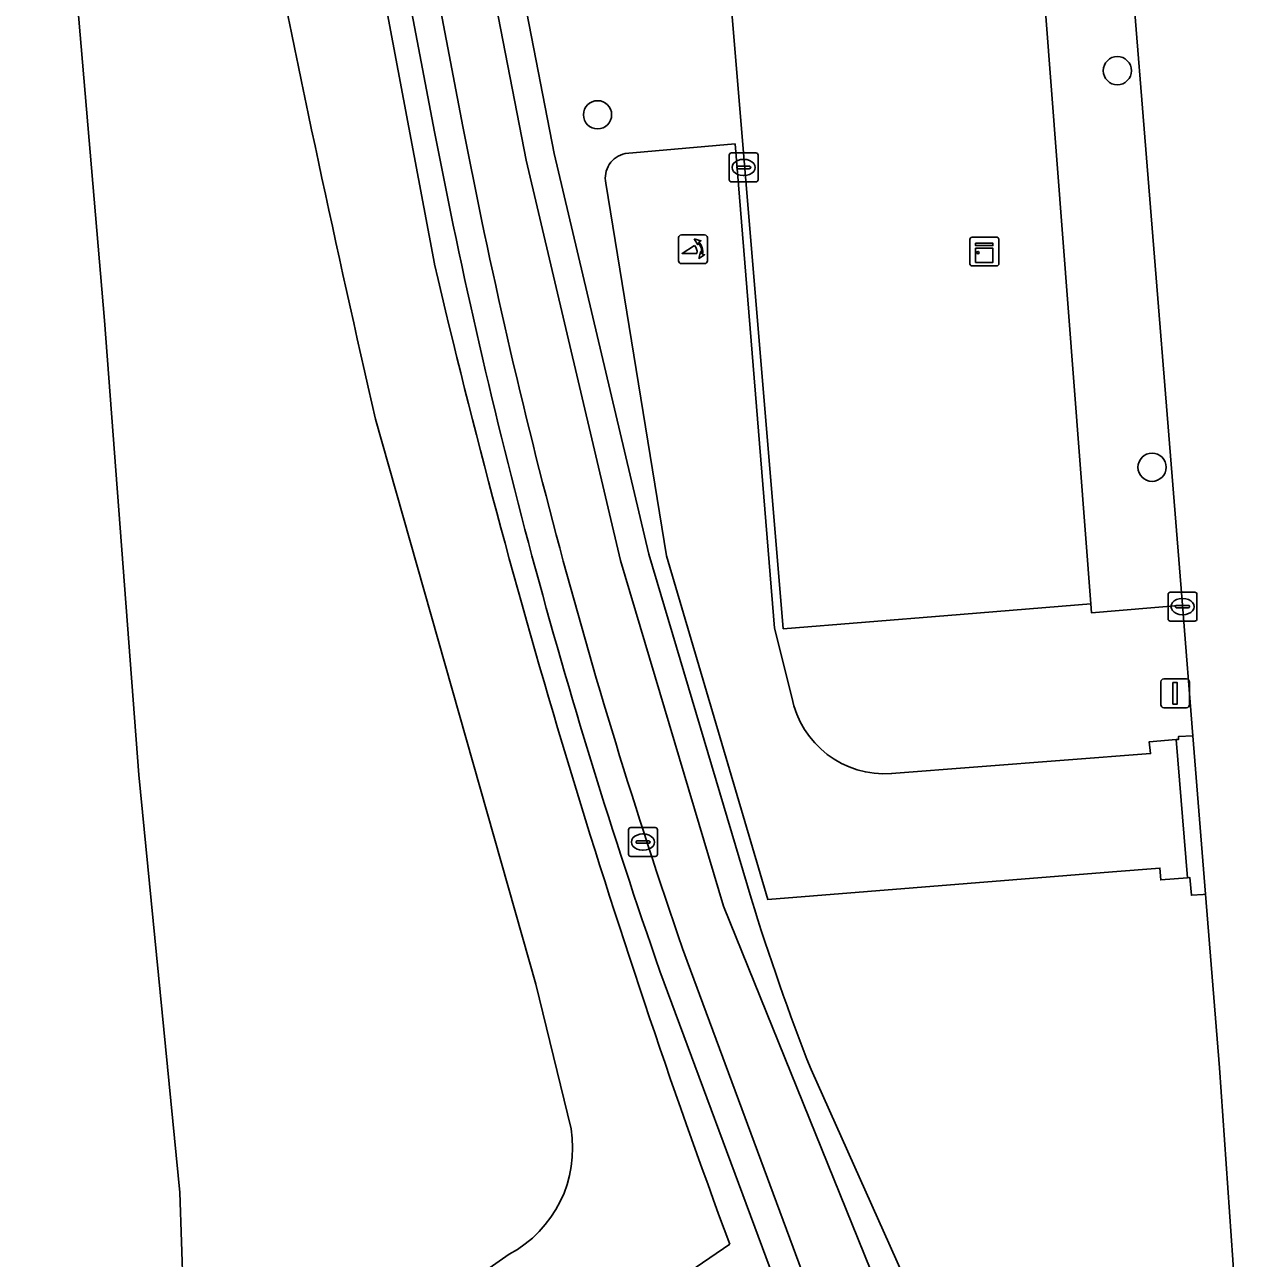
# Model space of a CAD drawing. Extents: x 157793 to 159380, y 380877 to 382313.
# Drawn here: x 157933.61 to 157976.4, y 381295.74 to 381338.48 of the extents above; entities that cross this region are included whole.
import ezdxf

# ---------------------------------------------------------------- set-up
doc = ezdxf.new("R2010")
doc.units = 0
for name, color, linetype in [('IMGEO_Boom', 7, 'Continuous'), ('IMGEO_Erf', 7, 'Continuous'), ('IMGEO_Grasland_overig', 7, 'Continuous'), ('IMGEO_Groenvoorziening', 7, 'Continuous'), ('IMGEO_Hek', 7, 'Continuous'), ('IMGEO_Kast', 7, 'Continuous'), ('IMGEO_Kolk', 7, 'Continuous'), ('IMGEO_Lichtmast', 7, 'Continuous'), ('IMGEO_Oever', 7, 'Continuous'), ('IMGEO_Poller', 7, 'Continuous'), ('IMGEO_Rijbaan_lokaal_gesloten', 7, 'Continuous'), ('IMGEO_Rijbaan_lokaal_open', 7, 'Continuous'), ('IMGEO_Rioolput', 7, 'Continuous'), ('IMGEO_Voetpad_halfverhard', 7, 'Continuous'), ('IMGEO_Voetpad_open', 7, 'Continuous'), ('IMGEO_Waterloop', 7, 'Continuous')]:
    doc.layers.add(name, color=color, linetype=linetype)

msp = doc.modelspace()

# ---------------------------------------------------------------- linework, layer by layer
at = {"layer": 'IMGEO_Boom'}
for centre in [(157971.482, 381336.892), (157953.465, 381335.362), (157972.686, 381323.15)]:
    msp.add_circle(centre, 0.489, dxfattribs=at)
at = {"layer": 'IMGEO_Erf'}
msp.add_lwpolyline([(157968.81, 381341.353), (157963.808, 381340.947), (157957.989, 381340.448), (157959.903, 381317.551), (157965.609, 381318.014), (157970.562, 381318.416)], close=True, dxfattribs=at)
at = {"layer": 'IMGEO_Grasland_overig'}
msp.add_lwpolyline([(157941.177, 381255.327), (157940.456, 381266.282), (157939.854, 381277.11), (157939.335, 381287.774), (157939.103, 381294.6), (157938.987, 381298.014), (157937.567, 381312.493), (157936.375, 381328.237), (157935.04, 381343.973), (157933.755, 381357.509), (157932.261, 381368.038)], dxfattribs=at)
at = {"layer": 'IMGEO_Groenvoorziening'}
for points in [[(157924.737, 381424.268), (157925.995, 381414.736), (157927.353, 381405.9), (157927.357, 381405.849), (157927.361, 381405.849), (157928.606, 381405.992), (157928.785, 381404.812), (157927.538, 381404.673), (157927.544, 381404.623), (157927.817, 381402.854), (157929.654, 381391.37), (157931.085, 381379.069), (157932.261, 381368.038), (157933.755, 381357.509), (157935.04, 381343.973), (157936.375, 381328.237), (157937.567, 381312.493), (157938.987, 381298.014), (157939.103, 381294.6), (157942.52, 381294.13), (157942.642, 381291.862), (157942.692, 381290.929), (157942.714, 381290.513), (157950.401, 381295.877)], [(157961.314, 381400.625), (157941.726, 381398.92), (157942.761, 381388.899), (157942.897, 381387.696), (157943.575, 381384.068), (157946.36, 381362.865), (157951.963, 381334.025), (157955.238, 381320.143), (157958.785, 381308.222)], [(157947.819, 381334.768), (157944.044, 381354.544), (157940.4, 381375.652)], [(157941.188, 381365.43), (157947.81, 381330.193)], [(157963.66, 381312.532), (157972.632, 381313.225), (157972.589, 381313.636), (157973.52, 381313.711), (157973.604, 381313.718), (157973.596, 381313.819), (157974.094, 381313.847), (157973.735, 381318.369), (157970.587, 381318.102), (157970.562, 381318.416), (157965.609, 381318.014), (157959.903, 381317.551), (157957.989, 381340.448)], [(157954.425, 381334.017), (157958.231, 381334.352), (157959.594, 381317.574), (157960.201, 381315.187)], [(157983.52, 381260.019), (157981.52, 381264.816), (157978.831, 381273.341), (157977.88, 381277.205), (157976.316, 381285.975), (157975.541, 381294.851), (157975.027, 381302.343), (157974.543, 381308.352), (157974.46, 381308.346), (157974.05, 381308.318), (157974, 381308.928), (157973.911, 381308.921), (157972.988, 381308.847), (157972.957, 381309.262), (157971.316, 381309.131), (157959.363, 381308.173), (157955.853, 381320.085), (157953.754, 381332.993)], [(157952.546, 381300.226), (157951.325, 381305.242), (157945.769, 381324.816)], [(157947.767, 381288.176), (157959.446, 381295.381), (157955.629, 381305.685)], [(157960.866, 381302.275), (157964.241, 381294.737), (157976.276, 381275.073)], [(157958.048, 381296.229), (157947.296, 381288.883), (157944.555, 381287.01)]]:
    msp.add_lwpolyline(points, dxfattribs=at)
for centre, radius, start, end in [((158579.135, 381469.753), 649.738, 189.668937, 192.889383), ((158150.667, 381373.651), 206.541, 190.85114, 199.21221), ((157954.588, 381333.178), 0.854, 100.9864, 192.5421), ((158225.737, 381395.445), 285.485, 193.21274, 200.33674), ((157963.419, 381315.798), 3.275, 190.7589, 274.2241), ((158040.716, 381333.554), 85.758, 197.18097, 201.3914), ((157948.444, 381299.546), 4.158, 298.0773, 9.4161)]:
    msp.add_arc(centre, radius, start, end, dxfattribs=at)
at = {"layer": 'IMGEO_Hek'}
msp.add_lwpolyline([(157959.903, 381317.551), (157965.609, 381318.014), (157970.562, 381318.416)], dxfattribs=at)
at = {"layer": 'IMGEO_Kast'}
for p, q in [((157966.374, 381330.199), (157966.374, 381331.04)), ((157966.374, 381331.04), (157966.374, 381330.199)), ((157966.449, 381331.124), (157967.29, 381331.124)), ((157967.29, 381331.124), (157966.449, 381331.124)), ((157967.374, 381331.049), (157967.374, 381330.208)), ((157967.374, 381330.208), (157967.374, 381331.049)), ((157967.299, 381330.124), (157966.458, 381330.124)), ((157966.458, 381330.124), (157967.299, 381330.124))]:
    msp.add_line(p, q, dxfattribs=at)
for points in [[(157966.569, 381330.914), (157967.169, 381330.914), (157967.169, 381330.829), (157966.569, 381330.829), (157966.569, 381330.914)], [(157966.569, 381330.739), (157967.169, 381330.739), (157967.169, 381330.25), (157966.569, 381330.25), (157966.569, 381330.739)]]:
    msp.add_lwpolyline(points, dxfattribs=at)
msp.add_circle((157966.653, 381330.588), 0.0377, dxfattribs=at)
for centre, start, end in [((157966.452, 381331.046), 92.4484, 184.2845), ((157966.452, 381331.046), 92.4484, 184.2845), ((157967.296, 381331.046), 2.4484, 94.2845), ((157967.296, 381331.046), 2.4484, 94.2845), ((157966.452, 381330.202), 182.4484, 274.2845), ((157966.452, 381330.202), 182.4484, 274.2845), ((157967.296, 381330.202), 272.4484, 4.2845), ((157967.296, 381330.202), 272.4484, 4.2845)]:
    msp.add_arc(centre, 0.0779, start, end, dxfattribs=at)
at = {"layer": 'IMGEO_Kolk'}
for p, q in [((157958.03, 381333.113), (157958.03, 381333.965)), ((157958.105, 381334.039), (157958.957, 381334.039)), ((157959.031, 381333.965), (157959.031, 381333.113)), ((157958.289, 381333.533), (157958.289, 381333.545)), ((157958.332, 381333.582), (157958.73, 381333.582)), ((157958.518, 381333.819), (157958.543, 381333.819)), ((157958.773, 381333.545), (157958.773, 381333.533)), ((157958.727, 381333.496), (157958.329, 381333.496)), ((157958.541, 381333.259), (157958.516, 381333.259)), ((157958.957, 381333.039), (157958.105, 381333.039)), ((157973.241, 381317.894), (157973.241, 381318.746)), ((157973.316, 381318.82), (157974.168, 381318.82)), ((157973.729, 381318.6), (157973.754, 381318.6)), ((157974.242, 381318.746), (157974.242, 381317.894)), ((157973.5, 381318.314), (157973.5, 381318.326)), ((157973.938, 381318.277), (157973.54, 381318.277)), ((157973.543, 381318.363), (157973.941, 381318.363)), ((157973.984, 381318.326), (157973.984, 381318.314)), ((157974.168, 381317.82), (157973.316, 381317.82)), ((157973.752, 381318.04), (157973.727, 381318.04))]:
    msp.add_line(p, q, dxfattribs=at)
for points in [[(157958.03, 381333.113), (157958.03, 381333.965)], [(157958.105, 381334.039), (157958.957, 381334.039)], [(157959.031, 381333.965), (157959.031, 381333.113)], [(157958.957, 381333.039), (157958.105, 381333.039)], [(157973.241, 381317.894), (157973.241, 381318.746)], [(157973.316, 381318.82), (157974.168, 381318.82)], [(157974.242, 381318.746), (157974.242, 381317.894)], [(157974.168, 381317.82), (157973.316, 381317.82)]]:
    msp.add_lwpolyline(points, dxfattribs=at)
for centre, radius, start, end in [((157958.107, 381333.963), 0.0765, 91.552, 178.448), ((157958.107, 381333.963), 0.0765, 91.552, 178.448), ((157958.955, 381333.963), 0.0765, 1.552, 88.448), ((157958.955, 381333.963), 0.0765, 1.552, 88.448), ((157958.329, 381333.542), 0.0403, 85.8775, 175.7526), ((157958.326, 381333.532), 0.0366, 178.938, 274.7102), ((157958.73, 381333.539), 0.043, 264.8664, 352.4533), ((157958.734, 381333.544), 0.0386, 1.7309, 96.639), ((157958.107, 381333.115), 0.0765, 181.552, 268.448), ((157958.107, 381333.115), 0.0765, 181.552, 268.448), ((157958.955, 381333.115), 0.0765, 271.552, 358.448), ((157958.955, 381333.115), 0.0765, 271.552, 358.448), ((157973.318, 381318.744), 0.0765, 91.552, 178.448), ((157973.318, 381318.744), 0.0765, 91.552, 178.448), ((157974.166, 381318.744), 0.0765, 1.552, 88.448), ((157974.166, 381318.744), 0.0765, 1.552, 88.448), ((157973.54, 381318.323), 0.0403, 85.8775, 175.7526), ((157973.537, 381318.313), 0.0366, 178.938, 274.7102), ((157973.941, 381318.32), 0.043, 264.8664, 352.4533), ((157973.945, 381318.325), 0.0386, 1.7309, 96.639), ((157973.318, 381317.896), 0.0765, 181.552, 268.448), ((157973.318, 381317.896), 0.0765, 181.552, 268.448), ((157974.166, 381317.896), 0.0765, 271.552, 358.448), ((157974.166, 381317.896), 0.0765, 271.552, 358.448)]:
    msp.add_arc(centre, radius, start, end, dxfattribs=at)
for centre, major_axis, ratio, start_param, end_param in [((157958.517, 381333.539), (-0.387, 0.002), 0.722429, 4.712389, 7.853982), ((157958.542, 381333.539), (-0.39, 0.002), 0.717154, 1.570796, 4.712389), ((157973.728, 381318.32), (-0.387, 0.002), 0.722429, 4.712389, 7.853982), ((157973.753, 381318.32), (-0.39, 0.002), 0.717154, 1.570796, 4.712389)]:
    msp.add_ellipse(centre, major_axis=major_axis, ratio=ratio, start_param=start_param, end_param=end_param, dxfattribs=at)
at = {"layer": 'IMGEO_Lichtmast'}
for p, q in [((157972.991, 381314.915), (157972.991, 381315.715)), ((157972.991, 381315.715), (157972.991, 381314.915)), ((157973.091, 381315.815), (157973.881, 381315.815)), ((157973.881, 381315.815), (157973.091, 381315.815)), ((157973.981, 381315.715), (157973.981, 381314.915)), ((157973.981, 381314.915), (157973.981, 381315.715)), ((157973.881, 381314.815), (157973.091, 381314.815)), ((157973.091, 381314.815), (157973.881, 381314.815))]:
    msp.add_line(p, q, dxfattribs=at)
msp.add_lwpolyline([(157973.411, 381315.69), (157973.561, 381315.69), (157973.561, 381314.94), (157973.411, 381314.94), (157973.411, 381315.69)], dxfattribs=at)
for centre, start, end in [((157973.091, 381315.715), 90, 180), ((157973.091, 381315.715), 90, 180), ((157973.881, 381315.715), 0, 90), ((157973.881, 381315.715), 360, 90), ((157973.091, 381314.915), 180, 270), ((157973.091, 381314.915), 180, 270), ((157973.881, 381314.915), 270, 0), ((157973.881, 381314.915), 270, 0)]:
    msp.add_arc(centre, 0.1, start, end, dxfattribs=at)
at = {"layer": 'IMGEO_Oever'}
for points in [[(157948.801, 381334.956), (157945.029, 381354.714), (157941.39, 381375.793), (157938.435, 381403.461), (157936.158, 381430.74), (157936.121, 381430.99)], [(157960.712, 381402.53), (157940.529, 381400.773), (157941.766, 381388.796), (157945.369, 381362.735), (157950.99, 381333.795), (157954.265, 381319.913), (157957.827, 381307.937), (157963.349, 381294.285), (157975.293, 381274.763)], [(157958.785, 381308.222), (157955.238, 381320.143), (157951.963, 381334.025), (157946.36, 381362.865), (157943.575, 381384.068), (157942.897, 381387.696), (157942.761, 381388.899), (157941.726, 381398.92), (157961.314, 381400.625)], [(157940.4, 381375.652), (157944.044, 381354.544), (157947.819, 381334.768)], [(157955.629, 381305.685), (157959.446, 381295.381), (157947.767, 381288.176), (157948.255, 381287.303), (157960.668, 381294.96), (157956.567, 381306.032)], [(157976.276, 381275.073), (157964.241, 381294.737), (157960.866, 381302.275)]]:
    msp.add_lwpolyline(points, dxfattribs=at)
for centre, radius, start, end in [((158150.844, 381373.699), 205.724, 190.85515, 199.20339), ((158150.667, 381373.651), 206.541, 190.85114, 199.21221), ((158040.716, 381333.554), 85.758, 197.18097, 201.3914)]:
    msp.add_arc(centre, radius, start, end, dxfattribs=at)
at = {"layer": 'IMGEO_Poller'}
for p, q in [((157956.276, 381331.107), (157956.276, 381330.3)), ((157956.276, 381331.107), (157956.276, 381330.3)), ((157957.178, 381331.202), (157956.37, 381331.202)), ((157957.178, 381331.202), (157956.37, 381331.202)), ((157957.272, 381330.3), (157957.272, 381331.107)), ((157957.272, 381330.3), (157957.272, 381331.107)), ((157956.37, 381330.205), (157957.178, 381330.205)), ((157956.37, 381330.205), (157957.178, 381330.205))]:
    msp.add_line(p, q, dxfattribs=at)
for points in [[(157956.955, 381330.931), (157956.943, 381330.858), (157956.818, 381331.063)], [(157956.818, 381331.063), (157957.049, 381330.997), (157956.978, 381330.965)], [(157956.911, 381330.558), (157956.398, 381330.558), (157956.828, 381330.833)], [(157956.971, 381330.386), (157957.037, 381330.617), (157957.067, 381330.549)], [(157957.103, 381330.522), (157957.175, 381330.511), (157956.971, 381330.386)]]:
    msp.add_lwpolyline(points, dxfattribs=at)
for centre, radius, start, end in [((157956.37, 381331.107), 0.0946, 90, 180), ((157956.37, 381331.107), 0.0946, 90, 180), ((157956.597, 381330.618), 0.516, 349.3569, 42.2912), ((157957.178, 381331.107), 0.0946, 0, 90), ((157957.178, 381331.107), 0.0946, 0, 90), ((157956.583, 381330.608), 0.332, 351.3247, 42.4854), ((157956.597, 381330.618), 0.476, 351.7527, 41.1691), ((157956.37, 381330.3), 0.0946, 180, 270), ((157956.37, 381330.3), 0.0946, 180, 270), ((157957.178, 381330.3), 0.0946, 270, 0), ((157957.178, 381330.3), 0.0946, 270, 0)]:
    msp.add_arc(centre, radius, start, end, dxfattribs=at)
at = {"layer": 'IMGEO_Rijbaan_lokaal_gesloten'}
msp.add_lwpolyline([(157963.99, 381442.067), (157964.731, 381432.587), (157967.27, 381399.085), (157967.719, 381393.481), (157968.132, 381387.869), (157971.396, 381347.447), (157971.854, 381341.774), (157973.407, 381322.538), (157973.735, 381318.369), (157974.094, 381313.847), (157974.543, 381308.352), (157975.027, 381302.343), (157975.541, 381294.851), (157976.316, 381285.975), (157977.88, 381277.205), (157978.831, 381273.341), (157981.52, 381264.816), (157983.52, 381260.019)], dxfattribs=at)
at = {"layer": 'IMGEO_Rijbaan_lokaal_open'}
for points in [[(157958.231, 381334.352), (157954.425, 381334.017)], [(157960.201, 381315.187), (157959.594, 381317.574), (157958.231, 381334.352)], [(157953.754, 381332.993), (157955.853, 381320.085), (157959.363, 381308.173), (157971.316, 381309.131), (157972.957, 381309.262), (157972.988, 381308.847), (157973.911, 381308.921), (157973.52, 381313.711), (157972.589, 381313.636), (157972.632, 381313.225), (157963.66, 381312.532)]]:
    msp.add_lwpolyline(points, dxfattribs=at)
msp.add_lwpolyline([(157974.094, 381313.847), (157973.596, 381313.819), (157973.604, 381313.718), (157973.52, 381313.711), (157973.911, 381308.921), (157974, 381308.928), (157974.05, 381308.318), (157974.46, 381308.346), (157974.543, 381308.352)], close=True, dxfattribs=at)
for centre, radius, start, end in [((157954.588, 381333.178), 0.854, 100.9864, 192.5421), ((157963.419, 381315.798), 3.275, 190.7589, 274.2241)]:
    msp.add_arc(centre, radius, start, end, dxfattribs=at)
at = {"layer": 'IMGEO_Rioolput'}
for p, q in [((157954.541, 381309.735), (157954.541, 381310.587)), ((157954.616, 381310.661), (157955.468, 381310.661)), ((157955.029, 381310.441), (157955.054, 381310.441)), ((157955.542, 381310.587), (157955.542, 381309.735)), ((157954.8, 381310.155), (157954.8, 381310.167)), ((157955.238, 381310.118), (157954.84, 381310.118)), ((157954.843, 381310.204), (157955.241, 381310.204)), ((157955.284, 381310.167), (157955.284, 381310.155)), ((157955.468, 381309.661), (157954.616, 381309.661)), ((157955.052, 381309.881), (157955.027, 381309.881))]:
    msp.add_line(p, q, dxfattribs=at)
for points in [[(157954.541, 381309.735), (157954.541, 381310.587)], [(157954.616, 381310.661), (157955.468, 381310.661)], [(157955.542, 381310.587), (157955.542, 381309.735)], [(157955.468, 381309.661), (157954.616, 381309.661)]]:
    msp.add_lwpolyline(points, dxfattribs=at)
for centre, radius, start, end in [((157954.618, 381310.585), 0.0765, 91.552, 178.448), ((157954.618, 381310.585), 0.0765, 91.552, 178.448), ((157955.466, 381310.585), 0.0765, 1.552, 88.448), ((157955.466, 381310.585), 0.0765, 1.552, 88.448), ((157954.84, 381310.164), 0.0403, 85.8775, 175.7526), ((157954.837, 381310.154), 0.0366, 178.938, 274.7102), ((157955.241, 381310.161), 0.043, 264.8664, 352.4533), ((157955.245, 381310.166), 0.0386, 1.7309, 96.639), ((157954.618, 381309.737), 0.0765, 181.552, 268.448), ((157954.618, 381309.737), 0.0765, 181.552, 268.448), ((157955.466, 381309.737), 0.0765, 271.552, 358.448), ((157955.466, 381309.737), 0.0765, 271.552, 358.448)]:
    msp.add_arc(centre, radius, start, end, dxfattribs=at)
for centre, major_axis, ratio, start_param, end_param in [((157955.028, 381310.161), (-0.387, 0.002), 0.722429, 4.712389, 7.853982), ((157955.053, 381310.161), (-0.39, 0.002), 0.717154, 1.570796, 4.712389)]:
    msp.add_ellipse(centre, major_axis=major_axis, ratio=ratio, start_param=start_param, end_param=end_param, dxfattribs=at)
at = {"layer": 'IMGEO_Voetpad_halfverhard'}
for points in [[(157947.81, 381330.193), (157941.188, 381365.43)], [(157945.769, 381324.816), (157951.325, 381305.242), (157952.546, 381300.226)], [(157950.401, 381295.877), (157942.714, 381290.513), (157942.913, 381286.823), (157943.055, 381284.53)], [(157944.555, 381287.01), (157947.296, 381288.883), (157958.048, 381296.229)]]:
    msp.add_lwpolyline(points, dxfattribs=at)
for centre, radius, start, end in [((158579.135, 381469.753), 649.738, 189.668937, 192.889383), ((158225.737, 381395.445), 285.485, 193.21274, 200.33674), ((157948.444, 381299.546), 4.158, 298.0773, 9.4161)]:
    msp.add_arc(centre, radius, start, end, dxfattribs=at)
at = {"layer": 'IMGEO_Voetpad_open'}
msp.add_lwpolyline([(157961.38, 381385.252), (157965.433, 381385.553), (157966.976, 381364.754), (157968.426, 381346.258), (157968.795, 381341.539), (157968.81, 381341.353), (157970.562, 381318.416), (157970.587, 381318.102), (157973.735, 381318.369), (157973.407, 381322.538), (157971.854, 381341.774)], dxfattribs=at)
at = {"layer": 'IMGEO_Waterloop'}
for points in [[(157936.121, 381430.99), (157936.158, 381430.74), (157938.435, 381403.461), (157941.39, 381375.793), (157945.029, 381354.714), (157948.801, 381334.956)], [(157975.293, 381274.763), (157963.349, 381294.285), (157957.827, 381307.937), (157954.265, 381319.913), (157950.99, 381333.795), (157945.369, 381362.735), (157941.766, 381388.796), (157940.529, 381400.773), (157960.712, 381402.53)], [(157956.567, 381306.032), (157960.668, 381294.96), (157948.255, 381287.303), (157949.056, 381285.751), (157961.581, 381294.13), (157974.075, 381274.052)]]:
    msp.add_lwpolyline(points, dxfattribs=at)
msp.add_arc((158150.844, 381373.699), 205.724, 190.85515, 199.20339, dxfattribs=at)

doc.saveas('drawing.dxf')
